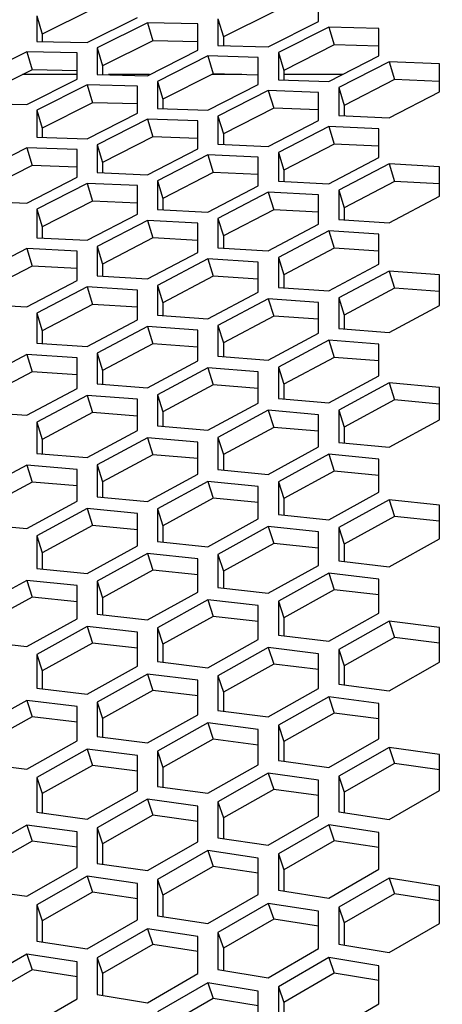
# Model space of a CAD drawing. Header units: millimetres. Extents: x 0 to 420, y 0 to 297.
# Tile 287 of 514: x 243.95 to 245.98, y 244.41 to 249.14. Entities that reach past the tile are written whole.
import ezdxf

# ---------------------------------------------------------------- set-up
doc = ezdxf.new("R2010")
doc.units = ezdxf.units.MM
doc.header["$LTSCALE"] = 23.1
doc.layers.get('0').update_dxf_attribs({"linetype": 'CONTINUOUS'})
doc.layers.add('DIM_PILOTEES', color=7, linetype='CONTINUOUS')
doc.styles.get("Standard").update_dxf_attribs({"font": 'txt', "width": 0.7})
doc.dimstyles.new('DIMSTYLE_1', dxfattribs={"dimtxt": 2.5, "dimasz": 3.5, "dimexe": 2, "dimexo": 0, "dimtad": 1, "dimdec": 0, "dimlfac": 10, "dimdsep": 46, "dimtxsty": 'Standard', "dimblk": '_FILLED', "dimblk1": '_FILLED', "dimblk2": '_FILLED', "dimcen": 0.09, "dimazin": 2, "dimtp": 1.2, "dimtm": 1.2, "dimtfac": 1, "dimtdec": 0, "dimtofl": 0, "dimtmove": 0, "dimatfit": 3, "dimldrblk": '_FILLED', "dimfxl": 0, "dimtolj": 1, "dimarcsym": 0})
doc.dimstyles.new('DIMSTYLE_2', dxfattribs={"dimtxt": 2.5, "dimasz": 3.5, "dimexe": 2, "dimexo": 0, "dimtad": 1, "dimdec": 0, "dimlfac": 10, "dimdsep": 46, "dimtxsty": 'Standard', "dimblk": '_FILLED', "dimblk1": '_FILLED', "dimblk2": '_FILLED', "dimcen": 0.09, "dimazin": 2, "dimtp": 0.5, "dimtm": 0.5, "dimtfac": 1, "dimtdec": 0, "dimtofl": 0, "dimtmove": 0, "dimatfit": 3, "dimldrblk": '_FILLED', "dimfxl": 0, "dimtolj": 1, "dimarcsym": 0})
doc.dimstyles.new('DIMSTYLE_4', dxfattribs={"dimtxt": 2.5, "dimasz": 3.5, "dimexe": 2, "dimexo": 0, "dimtad": 1, "dimdec": 0, "dimlfac": 10, "dimdsep": 46, "dimtxsty": 'Standard', "dimblk": '_FILLED', "dimblk1": '_FILLED', "dimblk2": '_FILLED', "dimcen": 0.09, "dimazin": 2, "dimtp": 0.8, "dimtm": 0.8, "dimtfac": 1, "dimtdec": 0, "dimtofl": 0, "dimtmove": 0, "dimatfit": 3, "dimldrblk": '_FILLED', "dimfxl": 0, "dimtolj": 1, "dimarcsym": 0})

# ---------------------------------------------------------------- blocks, each defined once
blk = doc.blocks.new('_FILLED')
at = {"color": 0, "linetype": 'ByBlock'}
blk.add_solid([(0, 0), (-1, 0.1429), (-1, -0.1429)], dxfattribs=at)
blk = doc.blocks.new('*D1')
at = {"layer": 'DIM_PILOTEES', "color": 2, "linetype": 'Continuous'}
for p, q in [((273.9153, 254.2086), (213.2201, 254.2086)), ((215.2201, 254.2086), (215.2201, 191.8279)), ((215.2201, 129.4471), (215.2201, 191.8279)), ((273.9407, 129.4471), (213.2201, 129.4471))]:
    blk.add_line(p, q, dxfattribs=at)
at = {"layer": 'DIM_PILOTEES', "color": 2, "linetype": 'Continuous', "xscale": 3.5, "yscale": 3.5, "zscale": 3.5}
for p, rotation in [((215.2201, 254.2086), 90), ((215.2201, 129.4471), 270)]:
    blk.add_blockref('_FILLED', p, dxfattribs=dict(at, rotation=rotation))
at = {"layer": 'DIM_PILOTEES', "color": 2, "linetype": 'Continuous', "insert": (212.0951, 191.6644), "char_height": 2.5, "width": 10.982143, "attachment_point": 2, "rotation": 90, "line_spacing_factor": 0.9}
blk.add_mtext('{\\ftxt;\\W0.0001;\\H0.0001;\\~}{\\ftxt;\\W2.9285714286;\\H2.5; }{\\ftxt;\\W0.0001;\\H0.0001;\\~}', dxfattribs=at)
blk = doc.blocks.new('*D2')
at = {"layer": 'DIM_PILOTEES', "color": 2, "linetype": 'Continuous'}
for p, q in [((226.3883, 206.1532), (226.3883, 267.8625)), ((243.2945, 226.4959), (243.2945, 267.8625)), ((226.3883, 265.8625), (218.8883, 265.8625)), ((218.8883, 265.8625), (234.8414, 265.8625)), ((250.7945, 265.8625), (234.8414, 265.8625)), ((243.2945, 265.8625), (250.7945, 265.8625))]:
    blk.add_line(p, q, dxfattribs=at)
at = {"layer": 'DIM_PILOTEES', "color": 2, "linetype": 'Continuous', "xscale": 3.5, "yscale": 3.5, "zscale": 3.5}
blk.add_blockref('_FILLED', (226.3883, 265.8625), dxfattribs=at)
at = {"layer": 'DIM_PILOTEES', "color": 2, "linetype": 'Continuous', "xscale": 3.5, "yscale": 3.5, "zscale": 3.5, "rotation": 180}
blk.add_blockref('_FILLED', (243.2945, 265.8625), dxfattribs=at)
at = {"layer": 'DIM_PILOTEES', "color": 2, "linetype": 'Continuous', "insert": (235.5503, 268.9875), "char_height": 2.5, "width": 8.035714, "attachment_point": 2, "line_spacing_factor": 0.9}
blk.add_mtext('{\\ftxt;\\W0.0001;\\H0.0001;\\~}{\\ftxt;\\W2.1428571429;\\H2.5; }{\\ftxt;\\W0.0001;\\H0.0001;\\~}', dxfattribs=at)
blk = doc.blocks.new('*D9')
at = {"layer": 'DIM_PILOTEES', "color": 2, "linetype": 'Continuous'}
for p, q in [((226.3883, 206.1532), (226.3883, 279.9641)), ((276.2211, 241.5579), (276.2211, 279.9641)), ((226.3883, 277.9641), (251.3047, 277.9641)), ((276.2211, 277.9641), (251.3047, 277.9641))]:
    blk.add_line(p, q, dxfattribs=at)
at = {"layer": 'DIM_PILOTEES', "color": 2, "linetype": 'Continuous', "xscale": 3.5, "yscale": 3.5, "zscale": 3.5, "rotation": 180}
blk.add_blockref('_FILLED', (226.3883, 277.9641), dxfattribs=at)
at = {"layer": 'DIM_PILOTEES', "color": 2, "linetype": 'Continuous', "xscale": 3.5, "yscale": 3.5, "zscale": 3.5}
blk.add_blockref('_FILLED', (276.2211, 277.9641), dxfattribs=at)
at = {"layer": 'DIM_PILOTEES', "color": 2, "linetype": 'Continuous', "insert": (253.158, 281.0891), "char_height": 2.5, "width": 8.839286, "attachment_point": 2, "line_spacing_factor": 0.9}
blk.add_mtext('{\\ftxt;\\W0.0001;\\H0.0001;\\~}{\\ftxt;\\W2.3571428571;\\H2.5; }{\\ftxt;\\W0.0001;\\H0.0001;\\~}', dxfattribs=at)

msp = doc.modelspace()

# ---------------------------------------------------------------- linework, layer by layer
at = {"color": 3, "linetype": 'Continuous'}
for p, q in [((245.3873, 249.1274), (245.3873, 249.255)), ((244.035, 249.1534), (244.035, 249.0303)), ((244.2764, 249.0261), (244.5179, 249.1465)), ((244.5662, 249.1207), (244.3247, 249)), ((244.8077, 249.1159), (244.5662, 249.1207)), ((244.8077, 248.9888), (244.8077, 249.1159)), ((244.9043, 249.1391), (244.9043, 249.0119)), ((245.1458, 249.0052), (245.3873, 249.1274)), ((245.4356, 249.1003), (245.1941, 248.9779)), ((245.677, 249.093), (245.4356, 249.1003)), ((245.677, 248.9617), (245.677, 249.093)), ((244.035, 249.0303), (244.2764, 249.0261)), ((244.9043, 249.0119), (245.1458, 249.0052)), ((243.9867, 248.9814), (243.7452, 248.8609)), ((244.2281, 248.9768), (243.9867, 248.9814)), ((244.2281, 248.8502), (244.2281, 248.9768)), ((244.3247, 249), (244.3247, 248.8733)), ((244.5662, 248.8669), (244.8077, 248.9888)), ((244.856, 248.9618), (244.6145, 248.8397)), ((245.0975, 248.9548), (244.856, 248.9618)), ((245.1941, 248.9779), (245.1941, 248.847)), ((245.4356, 248.8382), (245.677, 248.9617)), ((245.0975, 248.8241), (245.0975, 248.9548)), ((245.7253, 248.9335), (245.4839, 248.8096)), ((245.9668, 248.924), (245.7253, 248.9335)), ((245.9668, 248.7891), (245.9668, 248.924)), ((244.3247, 248.8733), (244.5662, 248.8669)), ((243.9867, 248.7286), (244.2281, 248.8502)), ((244.2764, 248.8234), (244.035, 248.7016)), ((244.5179, 248.8167), (244.2764, 248.8234)), ((244.5179, 248.6865), (244.5179, 248.8167)), ((244.6145, 248.8397), (244.6145, 248.7094)), ((244.856, 248.7008), (245.0975, 248.8241)), ((245.1941, 248.847), (245.4356, 248.8382)), ((245.1458, 248.796), (244.9043, 248.6724)), ((245.3873, 248.7868), (245.1458, 248.796)), ((245.3873, 248.6524), (245.3873, 248.7868)), ((245.4839, 248.8096), (245.4839, 248.6752)), ((245.7253, 248.6641), (245.9668, 248.7891)), ((243.7452, 248.7348), (243.9867, 248.7286)), ((244.035, 248.7016), (244.035, 248.5718)), ((244.2764, 248.5634), (244.5179, 248.6865)), ((244.6145, 248.7094), (244.856, 248.7008)), ((245.4839, 248.6752), (245.7253, 248.6641)), ((244.5662, 248.6585), (244.3247, 248.5352)), ((244.8077, 248.6496), (244.5662, 248.6585)), ((244.8077, 248.5158), (244.8077, 248.6496)), ((244.9043, 248.6724), (244.9043, 248.5385)), ((245.1458, 248.5277), (245.3873, 248.6524)), ((245.4356, 248.6231), (245.1941, 248.4982)), ((245.677, 248.6117), (245.4356, 248.6231)), ((245.677, 248.4738), (245.677, 248.6117)), ((244.035, 248.5718), (244.2764, 248.5634)), ((244.3247, 248.5352), (244.3247, 248.4019)), ((244.9043, 248.5385), (245.1458, 248.5277)), ((243.9867, 248.521), (243.7452, 248.398)), ((244.2281, 248.5124), (243.9867, 248.521)), ((244.2281, 248.3791), (244.2281, 248.5124)), ((244.5662, 248.3913), (244.8077, 248.5158)), ((244.856, 248.4866), (244.6145, 248.362)), ((245.0975, 248.4755), (244.856, 248.4866)), ((245.1941, 248.4982), (245.1941, 248.3607)), ((245.0975, 248.3381), (245.0975, 248.4755)), ((245.4356, 248.3477), (245.677, 248.4738)), ((245.7253, 248.4433), (245.4839, 248.317)), ((245.9668, 248.4297), (245.7253, 248.4433)), ((244.3247, 248.4019), (244.5662, 248.3913)), ((245.9668, 248.2882), (245.9668, 248.4297)), ((243.9867, 248.2549), (244.2281, 248.3791)), ((244.2764, 248.3501), (244.035, 248.2257)), ((244.5179, 248.3393), (244.2764, 248.3501)), ((244.6145, 248.362), (244.6145, 248.225)), ((245.1941, 248.3607), (245.4356, 248.3477)), ((244.5179, 248.2024), (244.5179, 248.3393)), ((244.856, 248.2123), (245.0975, 248.3381)), ((245.1458, 248.3078), (244.9043, 248.1818)), ((245.3873, 248.2945), (245.1458, 248.3078)), ((245.3873, 248.1535), (245.3873, 248.2945)), ((245.4839, 248.317), (245.4839, 248.1759)), ((243.7452, 248.2652), (243.9867, 248.2549)), ((245.7253, 248.1607), (245.9668, 248.2882)), ((244.035, 248.2257), (244.035, 248.0894)), ((244.2764, 248.0769), (244.5179, 248.2024)), ((244.6145, 248.225), (244.856, 248.2123)), ((244.5662, 248.1723), (244.3247, 248.0465)), ((244.8077, 248.1592), (244.5662, 248.1723)), ((244.8077, 248.0188), (244.8077, 248.1592)), ((244.9043, 248.1818), (244.9043, 248.0413)), ((245.1458, 248.0263), (245.3873, 248.1535)), ((245.4839, 248.1759), (245.7253, 248.1607)), ((245.4356, 248.1221), (245.1941, 247.9947)), ((245.677, 248.1065), (245.4356, 248.1221)), ((245.677, 247.962), (245.677, 248.1065)), ((244.035, 248.0894), (244.2764, 248.0769)), ((243.9867, 248.0368), (243.7452, 247.9113)), ((244.2281, 248.024), (243.9867, 248.0368)), ((244.2281, 247.8842), (244.2281, 248.024)), ((244.3247, 248.0465), (244.3247, 247.9066)), ((244.5662, 247.892), (244.8077, 248.0188)), ((244.9043, 248.0413), (245.1458, 248.0263)), ((244.856, 247.9876), (244.6145, 247.8605)), ((245.0975, 247.9723), (244.856, 247.9876)), ((245.0975, 247.8283), (245.0975, 247.9723)), ((245.1941, 247.9947), (245.1941, 247.8506)), ((245.4356, 247.8335), (245.677, 247.962)), ((245.7253, 247.9294), (245.4839, 247.8006)), ((245.9668, 247.9116), (245.7253, 247.9294)), ((243.9867, 247.7576), (244.2281, 247.8842)), ((244.3247, 247.9066), (244.5662, 247.892)), ((245.9668, 247.7635), (245.9668, 247.9116)), ((244.2764, 247.8531), (244.035, 247.7263)), ((244.5179, 247.8381), (244.2764, 247.8531)), ((244.5179, 247.6947), (244.5179, 247.8381)), ((244.6145, 247.8605), (244.6145, 247.717)), ((244.856, 247.7001), (245.0975, 247.8283)), ((245.1941, 247.8506), (245.4356, 247.8335)), ((245.1458, 247.7959), (244.9043, 247.6675)), ((245.3873, 247.7785), (245.1458, 247.7959)), ((245.3873, 247.631), (245.3873, 247.7785)), ((245.4839, 247.8006), (245.4839, 247.6531)), ((243.7452, 247.7719), (243.9867, 247.7576)), ((245.7253, 247.6337), (245.9668, 247.7635)), ((244.035, 247.7263), (244.035, 247.5834)), ((244.2764, 247.5668), (244.5179, 247.6947)), ((244.6145, 247.717), (244.856, 247.7001)), ((244.5662, 247.6625), (244.3247, 247.5343)), ((244.8077, 247.6453), (244.5662, 247.6625)), ((244.8077, 247.4984), (244.8077, 247.6453)), ((244.9043, 247.6675), (244.9043, 247.5205)), ((245.4839, 247.6531), (245.7253, 247.6337)), ((245.1458, 247.5014), (245.3873, 247.631)), ((245.4356, 247.5974), (245.1941, 247.4676)), ((245.677, 247.5777), (245.4356, 247.5974)), ((244.035, 247.5834), (244.2764, 247.5668)), ((245.677, 247.4267), (245.677, 247.5777)), ((243.9867, 247.529), (243.7452, 247.4012)), ((244.2281, 247.5121), (243.9867, 247.529)), ((244.2281, 247.3658), (244.2281, 247.5121)), ((244.3247, 247.5343), (244.3247, 247.3879)), ((244.5662, 247.3692), (244.8077, 247.4984)), ((244.9043, 247.5205), (245.1458, 247.5014)), ((244.856, 247.465), (244.6145, 247.3356)), ((245.0975, 247.4456), (244.856, 247.465)), ((245.0975, 247.2952), (245.0975, 247.4456)), ((245.1941, 247.4676), (245.1941, 247.3171)), ((245.4356, 247.2959), (245.677, 247.4267)), ((243.9867, 247.2369), (244.2281, 247.3658)), ((244.3247, 247.3879), (244.5662, 247.3692)), ((245.7253, 247.392), (245.4839, 247.2609)), ((245.9668, 247.3701), (245.7253, 247.392)), ((245.9668, 247.2156), (245.9668, 247.3701)), ((244.2764, 247.3326), (244.035, 247.2035)), ((244.5179, 247.3135), (244.2764, 247.3326)), ((244.5179, 247.1637), (244.5179, 247.3135)), ((244.6145, 247.3356), (244.6145, 247.1857)), ((245.1941, 247.3171), (245.4356, 247.2959)), ((243.7452, 247.2554), (243.9867, 247.2369)), ((244.856, 247.1647), (245.0975, 247.2952)), ((245.1458, 247.2607), (244.9043, 247.1299)), ((245.3873, 247.2391), (245.1458, 247.2607)), ((245.4839, 247.2609), (245.4839, 247.1069)), ((245.3873, 247.0852), (245.3873, 247.2391)), ((245.7253, 247.0834), (245.9668, 247.2156)), ((244.035, 247.2035), (244.035, 247.0542)), ((244.2764, 247.0335), (244.5179, 247.1637)), ((244.6145, 247.1857), (244.856, 247.1647)), ((244.5662, 247.1294), (244.3247, 246.999)), ((244.8077, 247.1081), (244.5662, 247.1294)), ((244.9043, 247.1299), (244.9043, 246.9765)), ((244.8077, 246.9548), (244.8077, 247.1081)), ((245.1458, 246.9534), (245.3873, 247.0852)), ((245.4839, 247.1069), (245.7253, 247.0834)), ((244.035, 247.0542), (244.2764, 247.0335)), ((245.4356, 247.0495), (245.1941, 246.9175)), ((245.677, 247.0257), (245.4356, 247.0495)), ((245.677, 246.8683), (245.677, 247.0257)), ((243.9867, 246.9981), (243.7452, 246.868)), ((244.2281, 246.9771), (243.9867, 246.9981)), ((244.2281, 246.8244), (244.2281, 246.9771)), ((244.3247, 246.999), (244.3247, 246.8462)), ((244.9043, 246.9765), (245.1458, 246.9534)), ((244.5662, 246.8233), (244.8077, 246.9548)), ((244.856, 246.9193), (244.6145, 246.7876)), ((245.0975, 246.8958), (244.856, 246.9193)), ((245.0975, 246.7391), (245.0975, 246.8958)), ((245.1941, 246.9175), (245.1941, 246.7606)), ((244.3247, 246.8462), (244.5662, 246.8233)), ((245.4356, 246.7352), (245.677, 246.8683)), ((245.7253, 246.8315), (245.4839, 246.6982)), ((245.9668, 246.8055), (245.7253, 246.8315)), ((243.9867, 246.6933), (244.2281, 246.8244)), ((244.2764, 246.7891), (244.035, 246.6578)), ((244.5179, 246.766), (244.2764, 246.7891)), ((244.6145, 246.7876), (244.6145, 246.6314)), ((245.9668, 246.6446), (245.9668, 246.8055)), ((244.5179, 246.6098), (244.5179, 246.766)), ((244.856, 246.6063), (245.0975, 246.7391)), ((245.1941, 246.7606), (245.4356, 246.7352)), ((243.7452, 246.7158), (243.9867, 246.6933)), ((245.1458, 246.7025), (244.9043, 246.5695)), ((245.3873, 246.6768), (245.1458, 246.7025)), ((245.4839, 246.6982), (245.4839, 246.5379)), ((244.035, 246.6578), (244.035, 246.5021)), ((245.3873, 246.5166), (245.3873, 246.6768)), ((245.7253, 246.5103), (245.9668, 246.6446)), ((244.2764, 246.4774), (244.5179, 246.6098)), ((244.6145, 246.6314), (244.856, 246.6063)), ((244.5662, 246.5734), (244.3247, 246.4408)), ((244.8077, 246.548), (244.5662, 246.5734)), ((244.8077, 246.3885), (244.8077, 246.548)), ((244.9043, 246.5695), (244.9043, 246.4098)), ((244.035, 246.5021), (244.2764, 246.4774)), ((245.1458, 246.3826), (245.3873, 246.5166)), ((245.4839, 246.5379), (245.7253, 246.5103)), ((245.4356, 246.4788), (245.1941, 246.3446)), ((245.677, 246.4509), (245.4356, 246.4788)), ((243.9867, 246.4444), (243.7452, 246.312)), ((244.2281, 246.4193), (243.9867, 246.4444)), ((244.2281, 246.2604), (244.2281, 246.4193)), ((244.3247, 246.4408), (244.3247, 246.2817)), ((244.9043, 246.4098), (245.1458, 246.3826)), ((245.677, 246.2872), (245.677, 246.4509)), ((244.5662, 246.2548), (244.8077, 246.3885)), ((244.856, 246.3509), (244.6145, 246.217)), ((245.0975, 246.3233), (244.856, 246.3509)), ((245.0975, 246.1603), (245.0975, 246.3233)), ((245.1941, 246.3446), (245.1941, 246.1815)), ((244.3247, 246.2817), (244.5662, 246.2548)), ((245.4356, 246.152), (245.677, 246.2872)), ((243.9867, 246.127), (244.2281, 246.2604)), ((244.2764, 246.223), (244.035, 246.0895)), ((244.5179, 246.1958), (244.2764, 246.223)), ((244.6145, 246.217), (244.6145, 246.0546)), ((245.7253, 246.2484), (245.4839, 246.113)), ((245.9668, 246.2183), (245.7253, 246.2484)), ((245.9668, 246.0512), (245.9668, 246.2183)), ((244.5179, 246.0334), (244.5179, 246.1958)), ((245.1941, 246.1815), (245.4356, 246.152)), ((243.7452, 246.1536), (243.9867, 246.127)), ((244.856, 246.0255), (245.0975, 246.1603)), ((245.1458, 246.1217), (244.9043, 245.9866)), ((245.3873, 246.0919), (245.1458, 246.1217)), ((244.035, 246.0895), (244.035, 245.9277)), ((245.3873, 245.9255), (245.3873, 246.0919)), ((245.4839, 246.113), (245.4839, 245.9464)), ((244.2764, 245.8989), (244.5179, 246.0334)), ((244.6145, 246.0546), (244.856, 246.0255)), ((245.7253, 245.9148), (245.9668, 246.0512)), ((244.5662, 245.995), (244.3247, 245.8602)), ((244.8077, 245.9655), (244.5662, 245.995)), ((244.9043, 245.9866), (244.9043, 245.8207)), ((244.8077, 245.7998), (244.8077, 245.9655)), ((245.4839, 245.9464), (245.7253, 245.9148)), ((244.035, 245.9277), (244.2764, 245.8989)), ((245.1458, 245.7894), (245.3873, 245.9255)), ((245.4356, 245.8857), (245.1941, 245.7494)), ((245.677, 245.8537), (245.4356, 245.8857)), ((243.9867, 245.8682), (243.7452, 245.7338)), ((244.2281, 245.8391), (243.9867, 245.8682)), ((244.2281, 245.6741), (244.2281, 245.8391)), ((244.3247, 245.8602), (244.3247, 245.695)), ((245.677, 245.6839), (245.677, 245.8537)), ((244.5662, 245.664), (244.8077, 245.7998)), ((244.9043, 245.8207), (245.1458, 245.7894)), ((244.856, 245.7602), (244.6145, 245.6242)), ((245.0975, 245.7285), (244.856, 245.7602)), ((245.1941, 245.7494), (245.1941, 245.5801)), ((245.0975, 245.5594), (245.0975, 245.7285)), ((243.9867, 245.5386), (244.2281, 245.6741)), ((244.3247, 245.695), (244.5662, 245.664)), ((245.4356, 245.5466), (245.677, 245.6839)), ((244.2764, 245.6347), (244.035, 245.4991)), ((244.5179, 245.6034), (244.2764, 245.6347)), ((244.5179, 245.4349), (244.5179, 245.6034)), ((244.6145, 245.6242), (244.6145, 245.4557)), ((245.7253, 245.643), (245.4839, 245.5055)), ((245.9668, 245.6088), (245.7253, 245.643)), ((245.9668, 245.4356), (245.9668, 245.6088)), ((243.7452, 245.5693), (243.9867, 245.5386)), ((244.856, 245.4225), (245.0975, 245.5594)), ((245.1941, 245.5801), (245.22, 245.5766)), ((245.22, 245.5766), (245.4356, 245.5466)), ((245.1458, 245.5187), (244.9043, 245.3816)), ((245.3873, 245.4848), (245.1458, 245.5187)), ((244.035, 245.4991), (244.035, 245.3312)), ((245.3873, 245.3123), (245.3873, 245.4848)), ((245.4839, 245.5055), (245.4839, 245.3329)), ((244.2764, 245.2983), (244.5179, 245.4349)), ((244.6145, 245.4557), (244.856, 245.4225)), ((245.7253, 245.2972), (245.9668, 245.4356)), ((244.5662, 245.3944), (244.3247, 245.2576)), ((244.8077, 245.3609), (244.5662, 245.3944)), ((244.9043, 245.3816), (244.9043, 245.2096)), ((244.035, 245.3312), (244.2764, 245.2983)), ((244.8077, 245.1891), (244.8077, 245.3609)), ((245.4839, 245.3329), (245.7253, 245.2972)), ((243.9867, 245.2701), (243.7452, 245.1337)), ((244.2281, 245.237), (243.9867, 245.2701)), ((245.1458, 245.1743), (245.3873, 245.3123)), ((245.4356, 245.2705), (245.1941, 245.1323)), ((245.677, 245.2345), (245.4356, 245.2705)), ((244.2281, 245.0659), (244.2281, 245.237)), ((244.3247, 245.2576), (244.3247, 245.0864)), ((245.677, 245.0586), (245.677, 245.2345)), ((244.5662, 245.0514), (244.8077, 245.1891)), ((244.9043, 245.2096), (245.1458, 245.1743)), ((244.856, 245.1475), (244.6145, 245.0096)), ((245.0975, 245.1118), (244.856, 245.1475)), ((245.1941, 245.1323), (245.1941, 244.957)), ((244.3247, 245.0864), (244.5662, 245.0514)), ((245.0975, 244.9367), (245.0975, 245.1118)), ((243.9867, 244.9285), (244.2281, 245.0659)), ((245.4356, 244.9194), (245.677, 245.0586)), ((244.2764, 245.0245), (244.035, 244.8869)), ((244.5179, 244.9891), (244.2764, 245.0245)), ((244.5179, 244.8147), (244.5179, 244.9891)), ((244.6145, 245.0096), (244.6145, 244.835)), ((245.7253, 245.0157), (245.4839, 244.8763)), ((245.9668, 244.9775), (245.7253, 245.0157)), ((243.7452, 244.9632), (243.9867, 244.9285)), ((245.1941, 244.957), (245.4356, 244.9194)), ((245.9668, 244.7983), (245.9668, 244.9775)), ((244.856, 244.7978), (245.0975, 244.9367)), ((245.1458, 244.894), (244.9043, 244.7549)), ((245.3873, 244.8561), (245.1458, 244.894)), ((244.035, 244.8869), (244.035, 244.713)), ((245.3873, 244.6776), (245.3873, 244.8561)), ((245.4839, 244.8763), (245.4839, 244.6977)), ((244.2764, 244.6762), (244.5179, 244.8147)), ((244.6145, 244.835), (244.856, 244.7978)), ((245.7253, 244.658), (245.9668, 244.7983)), ((244.5662, 244.7722), (244.3247, 244.6335)), ((244.8077, 244.7347), (244.5662, 244.7722)), ((244.9043, 244.7549), (244.9043, 244.577)), ((244.035, 244.713), (244.2764, 244.6762)), ((244.8077, 244.5569), (244.8077, 244.7347)), ((245.1458, 244.5376), (245.3873, 244.6776)), ((245.4839, 244.6977), (245.7253, 244.658)), ((243.9867, 244.6504), (243.7452, 244.5121)), ((244.2281, 244.6133), (243.9867, 244.6504)), ((244.2281, 244.4362), (244.2281, 244.6133)), ((244.3247, 244.6335), (244.3247, 244.4563)), ((245.4356, 244.6338), (245.1941, 244.4936)), ((245.677, 244.5937), (245.4356, 244.6338)), ((244.9043, 244.577), (245.1458, 244.5376)), ((245.677, 244.412), (245.677, 244.5937)), ((244.5662, 244.4173), (244.8077, 244.5569)), ((244.856, 244.5133), (244.6145, 244.3735)), ((245.0975, 244.4736), (244.856, 244.5133)), ((245.0975, 244.2926), (245.0975, 244.4736)), ((245.1941, 244.4936), (245.1941, 244.3125)), ((243.9867, 244.297), (244.2281, 244.4362)), ((244.3247, 244.4563), (244.5662, 244.4173)), ((245.4356, 244.2709), (245.677, 244.412))]:
    msp.add_line(p, q, dxfattribs=at)
at = {"color": 7, "linetype": 'Continuous'}
for p, q in [((244.035, 249.1534), (244.0608, 249.0663)), ((244.3023, 249.1854), (244.0608, 249.0663)), ((245.1717, 249.1734), (244.9302, 249.0526)), ((244.5662, 249.1207), (244.5921, 249.0341)), ((244.9043, 249.1391), (244.9302, 249.0526)), ((245.4356, 249.1003), (245.4614, 249.0142)), ((244.0608, 249.0663), (244.0608, 249.0299)), ((244.9302, 249.0526), (244.9302, 249.0112)), ((244.5921, 249.0341), (244.3506, 248.9135)), ((244.8077, 249.0299), (244.5921, 249.0341)), ((245.4614, 249.0142), (245.22, 248.8919)), ((245.677, 249.0079), (245.4614, 249.0142)), ((243.9867, 248.9814), (244.0125, 248.8947)), ((244.3247, 249), (244.3506, 248.9135)), ((244.856, 248.9618), (244.8819, 248.8757)), ((245.1941, 248.9779), (245.22, 248.8919)), ((244.3506, 248.9135), (244.3506, 248.8727)), ((245.7253, 248.9335), (245.7512, 248.8479)), ((244.0125, 248.8947), (243.7711, 248.7744)), ((244.2281, 248.872), (243.9668, 248.872)), ((244.2281, 248.8908), (244.0125, 248.8947)), ((244.5762, 248.872), (244.3786, 248.872)), ((244.8819, 248.8757), (244.6404, 248.7538)), ((245.0186, 248.872), (244.8744, 248.872)), ((245.0975, 248.8697), (244.8819, 248.8757)), ((245.22, 248.8919), (245.22, 248.8461)), ((245.5015, 248.872), (245.22, 248.872)), ((244.2764, 248.8234), (244.3023, 248.7373)), ((244.6145, 248.8397), (244.6404, 248.7538)), ((245.7512, 248.8479), (245.5097, 248.7243)), ((245.9668, 248.8397), (245.7512, 248.8479)), ((245.1458, 248.796), (245.1717, 248.7105)), ((245.4839, 248.8096), (245.5097, 248.7243)), ((244.3023, 248.7373), (244.0608, 248.6156)), ((244.5179, 248.7315), (244.3023, 248.7373)), ((244.6404, 248.7538), (244.6404, 248.7085)), ((245.5097, 248.7243), (245.5097, 248.674)), ((244.035, 248.7016), (244.0608, 248.6156)), ((245.1717, 248.7105), (244.9302, 248.5871)), ((245.3873, 248.7024), (245.1717, 248.7105)), ((244.5662, 248.6585), (244.5921, 248.573)), ((244.9043, 248.6724), (244.9302, 248.5871)), ((244.0608, 248.6156), (244.0608, 248.5709)), ((244.9302, 248.5871), (244.9302, 248.5374)), ((245.4356, 248.6231), (245.4614, 248.5382)), ((244.3247, 248.5352), (244.3506, 248.4499)), ((244.5921, 248.573), (244.3506, 248.4499)), ((244.8077, 248.5652), (244.5921, 248.573)), ((245.4614, 248.5382), (245.22, 248.4135)), ((245.677, 248.5282), (245.4614, 248.5382)), ((243.9867, 248.521), (244.0125, 248.4355)), ((244.856, 248.4866), (244.8819, 248.4017)), ((245.1941, 248.4982), (245.22, 248.4135)), ((244.3506, 248.4499), (244.3506, 248.4008)), ((245.7253, 248.4433), (245.7512, 248.359)), ((244.0125, 248.4355), (243.7711, 248.3127)), ((244.2281, 248.428), (244.0125, 248.4355)), ((244.8819, 248.4017), (244.6404, 248.2772)), ((245.0975, 248.392), (244.8819, 248.4017)), ((245.22, 248.4135), (245.22, 248.3593)), ((244.2764, 248.3501), (244.3023, 248.2652)), ((244.6145, 248.362), (244.6404, 248.2772)), ((245.7512, 248.359), (245.5097, 248.2329)), ((245.9668, 248.3471), (245.7512, 248.359)), ((245.1458, 248.3078), (245.1717, 248.2235)), ((245.4839, 248.317), (245.5097, 248.2329)), ((244.3023, 248.2652), (244.0608, 248.141)), ((244.5179, 248.2557), (244.3023, 248.2652)), ((244.6404, 248.2772), (244.6404, 248.2237)), ((244.035, 248.2257), (244.0608, 248.141)), ((245.1717, 248.2235), (244.9302, 248.0977)), ((245.3873, 248.2118), (245.1717, 248.2235)), ((245.5097, 248.2329), (245.5097, 248.1743)), ((244.5662, 248.1723), (244.5921, 248.088)), ((244.9043, 248.1818), (244.9302, 248.0977)), ((244.0608, 248.141), (244.0608, 248.088)), ((245.4356, 248.1221), (245.4614, 248.0384)), ((244.5921, 248.088), (244.3506, 247.9624)), ((244.8077, 248.0765), (244.5921, 248.088)), ((244.9302, 248.0977), (244.9302, 248.0397)), ((243.9867, 248.0368), (244.0125, 247.9525)), ((244.3247, 248.0465), (244.3506, 247.9624)), ((245.4614, 248.0384), (245.22, 247.9112)), ((245.677, 248.0247), (245.4614, 248.0384)), ((244.856, 247.9876), (244.8819, 247.9039)), ((245.1941, 247.9947), (245.22, 247.9112)), ((244.0125, 247.9525), (243.7711, 247.8272)), ((244.2281, 247.9413), (244.0125, 247.9525)), ((244.3506, 247.9624), (244.3506, 247.9051)), ((245.7253, 247.9294), (245.7512, 247.8464)), ((244.8819, 247.9039), (244.6404, 247.777)), ((245.0975, 247.8905), (244.8819, 247.9039)), ((245.22, 247.9112), (245.22, 247.8488)), ((244.2764, 247.8531), (244.3023, 247.7694)), ((244.6145, 247.8605), (244.6404, 247.777)), ((245.7512, 247.8464), (245.5097, 247.7178)), ((245.9668, 247.8307), (245.7512, 247.8464)), ((244.6404, 247.777), (244.6404, 247.7152)), ((245.1458, 247.7959), (245.1717, 247.7129)), ((245.4839, 247.8006), (245.5097, 247.7178)), ((244.3023, 247.7694), (244.0608, 247.6428)), ((244.5179, 247.7562), (244.3023, 247.7694)), ((244.035, 247.7263), (244.0608, 247.6428)), ((245.1717, 247.7129), (244.9302, 247.5847)), ((245.3873, 247.6975), (245.1717, 247.7129)), ((245.5097, 247.7178), (245.5097, 247.651)), ((244.0608, 247.6428), (244.0608, 247.5816)), ((244.5662, 247.6625), (244.5921, 247.5795)), ((244.9043, 247.6675), (244.9302, 247.5847)), ((245.4356, 247.5974), (245.4614, 247.515)), ((244.5921, 247.5795), (244.3506, 247.4515)), ((244.8077, 247.5643), (244.5921, 247.5795)), ((244.9302, 247.5847), (244.9302, 247.5185)), ((243.9867, 247.529), (244.0125, 247.446)), ((244.3247, 247.5343), (244.3506, 247.4515)), ((245.4614, 247.515), (245.22, 247.3855)), ((245.677, 247.4977), (245.4614, 247.515)), ((244.0125, 247.446), (243.7711, 247.3184)), ((244.2281, 247.4311), (244.0125, 247.446)), ((244.3506, 247.4515), (244.3506, 247.3859)), ((244.856, 247.465), (244.8819, 247.3827)), ((245.1941, 247.4676), (245.22, 247.3855)), ((244.8819, 247.3827), (244.6404, 247.2534)), ((245.0975, 247.3656), (244.8819, 247.3827)), ((245.22, 247.3855), (245.22, 247.3149)), ((245.7253, 247.392), (245.7512, 247.3103)), ((244.2764, 247.3326), (244.3023, 247.2503)), ((244.6145, 247.3356), (244.6404, 247.2534)), ((245.7512, 247.3103), (245.5097, 247.1795)), ((245.9668, 247.291), (245.7512, 247.3103)), ((245.1458, 247.2607), (245.1717, 247.179)), ((245.4839, 247.2609), (245.5097, 247.1795)), ((244.3023, 247.2503), (244.0608, 247.1213)), ((244.5179, 247.2334), (244.3023, 247.2503)), ((244.6404, 247.2534), (244.6404, 247.1834)), ((244.035, 247.2035), (244.0608, 247.1213)), ((245.1717, 247.179), (244.9302, 247.0485)), ((245.3873, 247.1599), (245.1717, 247.179)), ((245.5097, 247.1795), (245.5097, 247.1044)), ((244.0608, 247.1213), (244.0608, 247.052)), ((244.5662, 247.1294), (244.5921, 247.0477)), ((244.9043, 247.1299), (244.9302, 247.0485)), ((244.5921, 247.0477), (244.3506, 246.9175)), ((244.8077, 247.0289), (244.5921, 247.0477)), ((244.9302, 247.0485), (244.9302, 246.9741)), ((245.4356, 247.0495), (245.4614, 246.9685)), ((243.9867, 246.9981), (244.0125, 246.9164)), ((244.3247, 246.999), (244.3506, 246.9175)), ((245.4614, 246.9685), (245.22, 246.8367)), ((245.677, 246.9475), (245.4614, 246.9685)), ((244.0125, 246.9164), (243.7711, 246.7865)), ((244.2281, 246.8979), (244.0125, 246.9164)), ((244.3506, 246.9175), (244.3506, 246.8438)), ((244.856, 246.9193), (244.8819, 246.8384)), ((245.1941, 246.9175), (245.22, 246.8367)), ((244.8819, 246.8384), (244.6404, 246.7068)), ((245.0975, 246.8176), (244.8819, 246.8384)), ((245.22, 246.8367), (245.22, 246.7579)), ((245.7253, 246.8315), (245.7512, 246.7512)), ((244.2764, 246.7891), (244.3023, 246.7082)), ((244.6145, 246.7876), (244.6404, 246.7068)), ((245.7512, 246.7512), (245.5097, 246.6182)), ((245.9668, 246.7282), (245.7512, 246.7512)), ((244.3023, 246.7082), (244.0608, 246.577)), ((244.5179, 246.6877), (244.3023, 246.7082)), ((244.6404, 246.7068), (244.6404, 246.6287)), ((245.1458, 246.7025), (245.1717, 246.6222)), ((245.4839, 246.6982), (245.5097, 246.6182)), ((244.035, 246.6578), (244.0608, 246.577)), ((245.1717, 246.6222), (244.9302, 246.4894)), ((245.3873, 246.5995), (245.1717, 246.6222)), ((245.5097, 246.6182), (245.5097, 246.535)), ((244.0608, 246.577), (244.0608, 246.4995)), ((244.5662, 246.5734), (244.5921, 246.4932)), ((244.9043, 246.5695), (244.9302, 246.4894)), ((244.5921, 246.4932), (244.3506, 246.3607)), ((244.8077, 246.4707), (244.5921, 246.4932)), ((244.9302, 246.4894), (244.9302, 246.4069)), ((245.4356, 246.4788), (245.4614, 246.3993)), ((243.9867, 246.4444), (244.0125, 246.3641)), ((244.3247, 246.4408), (244.3506, 246.3607)), ((244.0125, 246.3641), (243.7711, 246.232)), ((244.2281, 246.3419), (244.0125, 246.3641)), ((244.3506, 246.3607), (244.3506, 246.2789)), ((245.4614, 246.3993), (245.22, 246.2653)), ((245.677, 246.3746), (245.4614, 246.3993)), ((244.856, 246.3509), (244.8819, 246.2714)), ((245.1941, 246.3446), (245.22, 246.2653)), ((244.8819, 246.2714), (244.6404, 246.1377)), ((245.0975, 246.247), (244.8819, 246.2714)), ((245.22, 246.2653), (245.22, 246.1784)), ((244.2764, 246.223), (244.3023, 246.1435)), ((244.6145, 246.217), (244.6404, 246.1377)), ((245.7253, 246.2484), (245.7512, 246.1696)), ((245.7512, 246.1696), (245.5097, 246.0343)), ((245.9668, 246.1429), (245.7512, 246.1696)), ((244.3023, 246.1435), (244.0608, 246.0101)), ((244.5179, 246.1194), (244.3023, 246.1435)), ((244.6404, 246.1377), (244.6404, 246.0515)), ((245.1458, 246.1217), (245.1717, 246.0428)), ((244.035, 246.0895), (244.0608, 246.0101)), ((245.4839, 246.113), (245.5097, 246.0343)), ((245.1717, 246.0428), (244.9302, 245.908)), ((245.3873, 246.0165), (245.1717, 246.0428)), ((245.5097, 246.0343), (245.5097, 245.9431)), ((244.0608, 246.0101), (244.0608, 245.9246)), ((244.5662, 245.995), (244.5921, 245.9161)), ((244.9043, 245.9866), (244.9302, 245.908)), ((244.5921, 245.9161), (244.3506, 245.7816)), ((244.8077, 245.8901), (244.5921, 245.9161)), ((244.9302, 245.908), (244.9302, 245.8174)), ((245.4356, 245.8857), (245.4614, 245.8076)), ((243.9867, 245.8682), (244.0125, 245.7894)), ((244.3247, 245.8602), (244.3506, 245.7816)), ((245.4614, 245.8076), (245.22, 245.6715)), ((245.677, 245.7793), (245.4614, 245.8076)), ((244.0125, 245.7894), (243.7711, 245.6552)), ((244.2281, 245.7636), (244.0125, 245.7894)), ((244.3506, 245.7816), (244.3506, 245.6917)), ((244.856, 245.7602), (244.8819, 245.6821)), ((245.1941, 245.7494), (245.22, 245.6715)), ((244.8819, 245.6821), (244.6404, 245.5464)), ((245.0975, 245.6541), (244.8819, 245.6821)), ((245.22, 245.6715), (245.22, 245.5766)), ((244.2764, 245.6347), (244.3023, 245.5566)), ((244.6145, 245.6242), (244.6404, 245.5464)), ((245.7253, 245.643), (245.7512, 245.5657)), ((244.3023, 245.5566), (244.0608, 245.4212)), ((244.5179, 245.5289), (244.3023, 245.5566)), ((245.7512, 245.5657), (245.5097, 245.4284)), ((245.9668, 245.5354), (245.7512, 245.5657)), ((244.6404, 245.5464), (244.6404, 245.4521)), ((245.1458, 245.5187), (245.1717, 245.4414)), ((244.035, 245.4991), (244.0608, 245.4212)), ((245.4839, 245.5055), (245.5097, 245.4284)), ((244.0608, 245.4212), (244.0608, 245.3277)), ((245.1717, 245.4414), (244.9302, 245.3045)), ((245.3873, 245.4114), (245.1717, 245.4414)), ((245.5097, 245.4284), (245.5097, 245.3291)), ((244.5662, 245.3944), (244.5921, 245.3171)), ((244.9043, 245.3816), (244.9302, 245.3045)), ((243.9867, 245.2701), (244.0125, 245.1928)), ((244.5921, 245.3171), (244.3506, 245.1805)), ((244.8077, 245.2874), (244.5921, 245.3171)), ((244.9302, 245.3045), (244.9302, 245.2059)), ((245.4356, 245.2705), (245.4614, 245.194)), ((244.3247, 245.2576), (244.3506, 245.1805)), ((244.0125, 245.1928), (243.7711, 245.0566)), ((244.2281, 245.1634), (244.0125, 245.1928)), ((244.3506, 245.1805), (244.3506, 245.0827)), ((245.4614, 245.194), (245.22, 245.0559)), ((245.677, 245.162), (245.4614, 245.194)), ((244.856, 245.1475), (244.8819, 245.071)), ((245.1941, 245.1323), (245.22, 245.0559)), ((244.8819, 245.071), (244.6404, 244.9333)), ((245.0975, 245.0393), (244.8819, 245.071)), ((245.22, 245.0559), (245.22, 244.953)), ((244.2764, 245.0245), (244.3023, 244.9479)), ((244.6145, 245.0096), (244.6404, 244.9333)), ((245.7253, 245.0157), (245.7512, 244.94)), ((244.3023, 244.9479), (244.0608, 244.8106)), ((244.5179, 244.9166), (244.3023, 244.9479)), ((245.7512, 244.94), (245.5097, 244.8008)), ((245.9668, 244.9061), (245.7512, 244.94)), ((244.6404, 244.9333), (244.6404, 244.8311)), ((245.1458, 244.894), (245.1717, 244.8182)), ((244.035, 244.8869), (244.0608, 244.8106)), ((245.4839, 244.8763), (245.5097, 244.8008)), ((244.0608, 244.8106), (244.0608, 244.7091)), ((245.1717, 244.8182), (244.9302, 244.6794)), ((245.3873, 244.7846), (245.1717, 244.8182)), ((245.5097, 244.8008), (245.5097, 244.6935)), ((244.5662, 244.7722), (244.5921, 244.6964)), ((244.9043, 244.7549), (244.9302, 244.6794)), ((244.5921, 244.6964), (244.3506, 244.558)), ((244.8077, 244.6632), (244.5921, 244.6964)), ((244.9302, 244.6794), (244.9302, 244.5729)), ((243.9867, 244.6504), (244.0125, 244.5747)), ((244.3247, 244.6335), (244.3506, 244.558)), ((245.4356, 244.6338), (245.4614, 244.5589)), ((244.0125, 244.5747), (243.7711, 244.4366)), ((244.2281, 244.5417), (244.0125, 244.5747)), ((244.3506, 244.558), (244.3506, 244.4522)), ((245.4614, 244.5589), (245.22, 244.4189)), ((245.677, 244.5233), (245.4614, 244.5589)), ((244.856, 244.5133), (244.8819, 244.4384)), ((245.1941, 244.4936), (245.22, 244.4189)), ((244.8819, 244.4384), (244.6404, 244.2988)), ((245.0975, 244.4032), (244.8819, 244.4384)), ((245.22, 244.4189), (245.22, 244.3081))]:
    msp.add_line(p, q, dxfattribs=at)

# ---------------------------------------------------------------- dimensions: what is measured, and where the dimension line sits
at = {"layer": 'DIM_PILOTEES', "color": 2, "linetype": 'Continuous'}
for base, p1, p2, angle, text, dimstyle, picture, middle in [((226.3883, 277.9641), (276.2211, 241.5579), (226.3883, 206.1532), 180, '{\\ftxt;\\W0.0001;\\H0.0001;\\~}{\\ftxt;\\W2.3571428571;\\H2.5; }{\\ftxt;\\W0.0001;\\H0.0001;\\~}', 'DIMSTYLE_4', '*D9', (252.8009, 277.9641)), ((226.3883, 265.8625), (243.2945, 226.4959), (226.3883, 206.1532), 180, '{\\ftxt;\\W0.0001;\\H0.0001;\\~}{\\ftxt;\\W2.1428571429;\\H2.5; }{\\ftxt;\\W0.0001;\\H0.0001;\\~}', 'DIMSTYLE_2', '*D2', (235.1932, 265.8625)), ((215.2201, 254.2086), (273.9407, 129.4471), (273.9153, 254.2086), 90, '{\\ftxt;\\W0.0001;\\H0.0001;\\~}{\\ftxt;\\W2.9285714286;\\H2.5; }{\\ftxt;\\W0.0001;\\H0.0001;\\~}', 'DIMSTYLE_1', '*D1', (215.2201, 191.3072))]:
    dim = msp.add_linear_dim(base=base, p1=p1, p2=p2, angle=angle, text=text, dimstyle=dimstyle, dxfattribs=at)
    dim.commit()
    dim.dimension.update_dxf_attribs({"geometry": picture, "text_midpoint": middle, "dimtype": 160})

doc.saveas('drawing.dxf')
